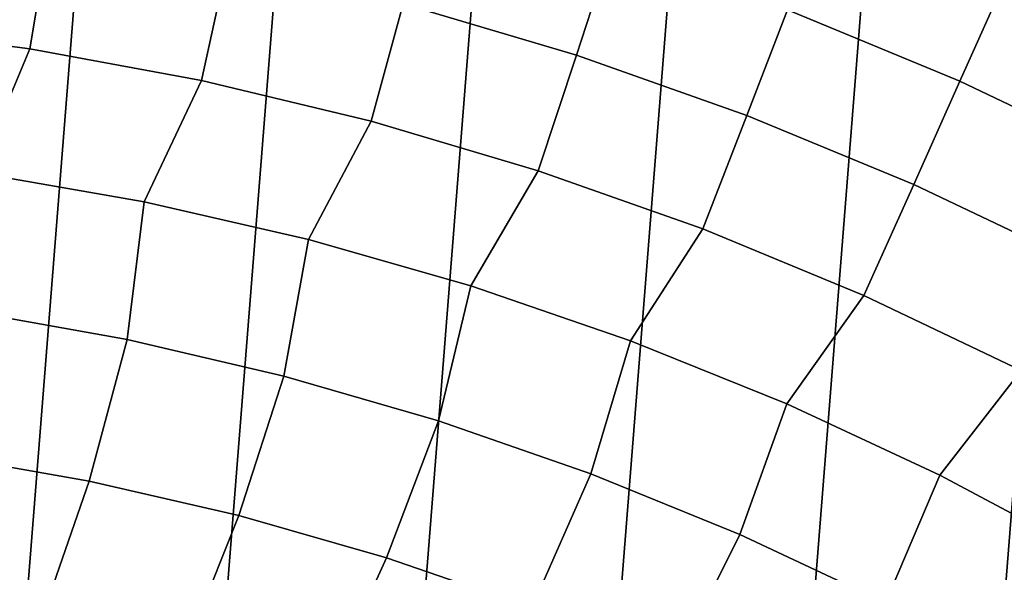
# Model space of a CAD drawing. Header units: metres. Extents: x -167 to 28, y -50 to 27.
# Tile 317 of 331: x 3.61 to 10.59, y 19.59 to 23.51. Entities that reach past the tile are written whole.
import ezdxf

# ---------------------------------------------------------------- set-up
doc = ezdxf.new("R2010")
doc.units = ezdxf.units.M
doc.layers.add('solid_12_065_011_XXX', color=7, linetype='CONTINUOUS')

msp = doc.modelspace()

# ---------------------------------------------------------------- linework, layer by layer
at = {"layer": 'solid_12_065_011_XXX'}
for points in [[(4.207098, 26.262609, 0.2), (0.022623, -26.597439, 0.2), (-1.392003, -26.561003, 0.2), (2.802653, 26.449375, 0.2)], [(5.599999, 26.00124, 0.2), (1.438912, -26.558498, 0.2), (0.022623, -26.597439, 0.2), (4.207098, 26.262609, 0.2)], [(6.976521, 25.666178, 0.2), (2.851502, -26.444155, 0.2), (1.438912, -26.558498, 0.2), (5.599999, 26.00124, 0.2)], [(8.333064, 25.258354, 0.2), (4.255505, -26.254814, 0.2), (2.851502, -26.444155, 0.2), (6.976521, 25.666178, 0.2)], [(9.666076, 24.778851, 0.2), (5.647253, -25.991018, 0.2), (4.255505, -26.254814, 0.2), (8.333064, 25.258354, 0.2)], [(10.971596, 24.229086, 0.2), (7.02309, -25.653473, 0.2), (5.647253, -25.991018, 0.2), (9.666076, 24.778851, 0.2)], [(7.805598, 24.023161, 130.388458), (6.537626, 24.39875, 130.388458), (6.330273, 23.624901, 131.643692), (7.558029, 23.261223, 131.643692)], [(10.57362, 23.748739, 129.094391), (11.802042, 23.162811, 129.094391), (12.106463, 23.760273, 127.764793), (10.846355, 24.361313, 127.764793)], [(3.826121, 24.157175, 131.643692), (2.556588, 24.324312, 131.643692), (2.461006, 23.466131, 132.856903), (3.685944, 23.305141, 132.856903)], [(12.24579, 23.610701, 0.2), (8.378925, -25.243179, 0.2), (7.02309, -25.653473, 0.2), (10.971596, 24.229086, 0.2)], [(9.052176, 23.581724, 130.388458), (10.273942, 23.075651, 130.388458), (10.57362, 23.748739, 129.094391), (9.316216, 24.269573, 129.094391)], [(5.085166, 23.923824, 131.643692), (3.826121, 24.157175, 131.643692), (3.685944, 23.305141, 132.856903), (4.900777, 23.080256, 132.856903)], [(9.052176, 23.581724, 130.388458), (7.805598, 24.023161, 130.388458), (7.558029, 23.261223, 131.643692), (8.76507, 22.833788, 131.643692)], [(6.330273, 23.624901, 131.643692), (5.085166, 23.923824, 131.643692), (4.900777, 23.080256, 132.856903), (6.102172, 22.792089, 132.856903)], [(10.273942, 23.075651, 130.388458), (11.467548, 22.50633, 130.388458), (11.802042, 23.162811, 129.094391), (10.57362, 23.748739, 129.094391)], [(7.558029, 23.261223, 131.643692), (6.330273, 23.624901, 131.643692), (6.102172, 22.792089, 132.856903), (7.286837, 22.441431, 132.856903)], [(13.485169, 22.925415, 0.2), (9.71078, -24.761368, 0.2), (8.378925, -25.243179, 0.2), (12.24579, 23.610701, 0.2)], [(10.273942, 23.075651, 130.388458), (9.052176, 23.581724, 130.388458), (8.76507, 22.833788, 131.643692), (9.948086, 22.343765, 131.643692)], [(3.685944, 23.305141, 132.856903), (2.461006, 23.466131, 132.856903), (2.129151, 22.571035, 134.024979), (3.316054, 22.42741, 134.024979)], [(4.900777, 23.080256, 132.856903), (3.685944, 23.305141, 132.856903), (3.316054, 22.42741, 134.024979), (4.493736, 22.221415, 134.024979)], [(8.76507, 22.833788, 131.643692), (7.558029, 23.261223, 131.643692), (7.286837, 22.441431, 132.856903), (8.451523, 22.029243, 132.856903)], [(6.102172, 22.792089, 132.856903), (4.900777, 23.080256, 132.856903), (4.493736, 22.221415, 134.024979), (5.65892, 21.953623, 134.024979)], [(11.467548, 22.50633, 130.388458), (10.273942, 23.075651, 130.388458), (9.948086, 22.343765, 131.643692), (11.103834, 21.792501, 131.643692)], [(14.686287, 22.175152, 0.2), (11.015003, -24.209381, 0.2), (9.71078, -24.761368, 0.2), (13.485169, 22.925415, 0.2)], [(9.948086, 22.343765, 131.643692), (8.76507, 22.833788, 131.643692), (8.451523, 22.029243, 132.856903), (9.593037, 21.556658, 132.856903)], [(7.286837, 22.441431, 132.856903), (6.102172, 22.792089, 132.856903), (5.65892, 21.953623, 134.024979), (6.808367, 21.624779, 134.024979)], [(3.316054, 22.42741, 134.024979), (3.250338, 21.444954, 135.144974), (4.373464, 21.244377, 135.144974), (4.493736, 22.221415, 134.024979)], [(8.451523, 22.029243, 132.856903), (7.286837, 22.441431, 132.856903), (6.808367, 21.624779, 134.024979), (7.93888, 21.235798, 134.024979)], [(11.103834, 21.792501, 131.643692), (9.948086, 22.343765, 131.643692), (9.593037, 21.556658, 132.856903), (10.708249, 21.024967, 132.856903)], [(4.493736, 22.221415, 134.024979), (4.373464, 21.244377, 135.144974), (5.48449, 20.985022, 135.144974), (5.65892, 21.953623, 134.024979)], [(9.593037, 21.556658, 132.856903), (8.451523, 22.029243, 132.856903), (7.93888, 21.235798, 134.024979), (9.047317, 20.78776, 134.024979)], [(5.65892, 21.953623, 134.024979), (5.48449, 20.985022, 135.144974), (6.580342, 20.667604, 135.144974), (6.808367, 21.624779, 134.024979)], [(6.808367, 21.624779, 134.024979), (6.580342, 20.667604, 135.144974), (7.657987, 20.293003, 135.144974), (7.93888, 21.235798, 134.024979)], [(10.708249, 21.024967, 132.856903), (9.593037, 21.556658, 132.856903), (9.047317, 20.78776, 134.024979), (10.130592, 20.281914, 134.024979)], [(4.373464, 21.244377, 135.144974), (3.250338, 21.444954, 135.144974), (3.032655, 20.429384, 136.214035), (4.10497, 20.241194, 136.214035)], [(5.48449, 20.985022, 135.144974), (4.373464, 21.244377, 135.144974), (4.10497, 20.241194, 136.214035), (5.165879, 19.996761, 136.214035)], [(7.93888, 21.235798, 134.024979), (7.657987, 20.293003, 135.144974), (8.714443, 19.862255, 135.144974), (9.047317, 20.78776, 134.024979)], [(11.794101, 20.435631, 132.856903), (10.708249, 21.024967, 132.856903), (10.130592, 20.281914, 134.024979), (11.185695, 19.719664, 134.024979)], [(6.580342, 20.667604, 135.144974), (5.48449, 20.985022, 135.144974), (5.165879, 19.996761, 136.214035), (6.212433, 19.696762, 136.214035)], [(9.047317, 20.78776, 134.024979), (8.714443, 19.862255, 135.144974), (9.746789, 19.376554, 135.144974), (10.130592, 20.281914, 134.024979)], [(7.657987, 20.293003, 135.144974), (6.580342, 20.667604, 135.144974), (6.212433, 19.696762, 136.214035), (7.241724, 19.342031, 136.214035)], [(2.72429, 19.37339, 137.229401), (3.746839, 19.201855, 137.229401), (4.10497, 20.241194, 136.214035), (3.032655, 20.429384, 136.214035)], [(3.746839, 19.201855, 137.229401), (4.758864, 18.976385, 137.229401), (5.165879, 19.996761, 136.214035), (4.10497, 20.241194, 136.214035)], [(8.714443, 19.862255, 135.144974), (7.657987, 20.293003, 135.144974), (7.241724, 19.342031, 136.214035), (8.250893, 18.933556, 136.214035)], [(10.130592, 20.281914, 134.024979), (9.746789, 19.376554, 135.144974), (10.752168, 18.83724, 135.144974), (11.185695, 19.719664, 134.024979)], [(4.758864, 18.976385, 137.229401), (5.757524, 18.697618, 137.229401), (6.212433, 19.696762, 136.214035), (5.165879, 19.996761, 136.214035)], [(9.746789, 19.376554, 135.144974), (8.714443, 19.862255, 135.144974), (8.250893, 18.933556, 136.214035), (9.237135, 18.472467, 136.214035)], [(5.757524, 18.697618, 137.229401), (6.740012, 18.366335, 137.229401), (7.241724, 19.342031, 136.214035), (6.212433, 19.696762, 136.214035)]]:
    msp.add_3dface(points, dxfattribs=at)

doc.saveas('drawing.dxf')
